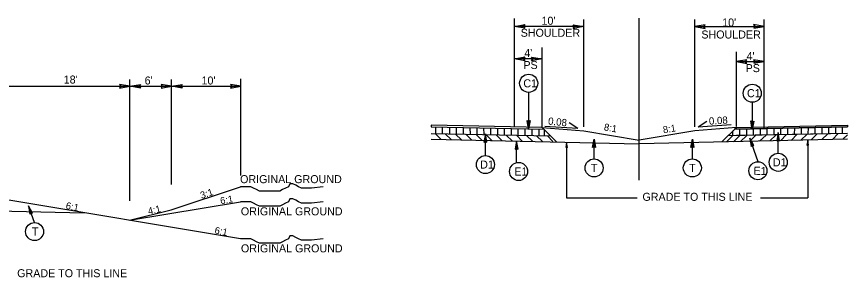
# Model space of a CAD drawing. Extents: x 2176024 to 2177225, y 75947 to 76635.
# Drawn here: x 2177104.9 to 2177224.6, y 76542.2 to 76579.7 of the extents above; entities that cross this region are included whole.
import ezdxf

# ---------------------------------------------------------------- set-up
doc = ezdxf.new("R2010")
doc.units = 0
for name, color, linetype in [('Old_Level_1', 7, 'Continuous'), ('Old_Level_11', 7, 'Continuous'), ('Prop Dimension', 7, 'Continuous'), ('Typical Pavement Slope CELL', 7, 'Continuous'), ('Typical Pavement Slope Information CELL', 7, 'Continuous'), ('Typical Shoulder Slope CELL', 7, 'Continuous'), ('Typical Slope Point Local CELL', 7, 'Continuous'), ('Typical Terminator CELL', 7, 'Continuous'), ('Typical Text General CELL', 7, 'Continuous')]:
    doc.layers.add(name, color=color, linetype=linetype)

msp = doc.modelspace()

# ---------------------------------------------------------------- linework, layer by layer
at = {"layer": 'Old_Level_1'}
for p, q in [((2177165.3, 76562.91), (2177165.29, 76563.88)), ((2177166.29, 76562.88), (2177166.29, 76563.86)), ((2177167.33, 76562.86), (2177167.32, 76563.83)), ((2177168.31, 76562.84), (2177168.3, 76563.8)), ((2177169.29, 76562.82), (2177169.28, 76563.79)), ((2177170.29, 76562.8), (2177170.28, 76563.77)), ((2177171.28, 76562.79), (2177171.27, 76563.75)), ((2177172.26, 76562.77), (2177172.25, 76563.73)), ((2177173.25, 76562.75), (2177173.24, 76563.71)), ((2177216.03, 76562.77), (2177216.04, 76563.71)), ((2177217.02, 76562.8), (2177217.03, 76563.74)), ((2177218.01, 76562.82), (2177218.02, 76563.76)), ((2177218.99, 76562.84), (2177219, 76563.78)), ((2177219.97, 76562.86), (2177219.98, 76563.81)), ((2177220.97, 76562.88), (2177220.98, 76563.84)), ((2177221.96, 76562.9), (2177221.97, 76563.84)), ((2177222.95, 76562.91), (2177222.96, 76563.87)), ((2177223.94, 76562.93), (2177223.94, 76563.88)), ((2177166.07, 76562.07), (2177165.21, 76562.91)), ((2177167.51, 76562.05), (2177166.67, 76562.88)), ((2177168.99, 76562.02), (2177168.14, 76562.85)), ((2177170.48, 76561.98), (2177169.64, 76562.81)), ((2177171.95, 76561.96), (2177171.1, 76562.79)), ((2177173.38, 76561.94), (2177172.53, 76562.77)), ((2177174.88, 76561.87), (2177174, 76562.74)), ((2177174.24, 76562.74), (2177174.23, 76563.69)), ((2177175.22, 76562.7), (2177175.22, 76563.67)), ((2177176.35, 76561.83), (2177175.46, 76562.7)), ((2177176.2, 76562.69), (2177176.2, 76563.65)), ((2177177.76, 76561.84), (2177176.92, 76562.67)), ((2177177.19, 76562.66), (2177177.19, 76563.63)), ((2177178.2, 76562.65), (2177178.19, 76563.61)), ((2177179.22, 76561.81), (2177178.39, 76562.64)), ((2177179.21, 76562.63), (2177179.2, 76563.59)), ((2177180.68, 76561.78), (2177179.83, 76562.61)), ((2177180.2, 76562.6), (2177180.19, 76563.57)), ((2177180.98, 76562.6), (2177180.98, 76563.45)), ((2177182.19, 76561.78), (2177181.39, 76562.58)), ((2177207.19, 76561.72), (2177208.09, 76562.61)), ((2177208.12, 76562.61), (2177208.13, 76563.31)), ((2177208.21, 76561.74), (2177209.11, 76562.63)), ((2177209.13, 76562.63), (2177209.13, 76563.56)), ((2177209.24, 76561.8), (2177210.12, 76562.65)), ((2177210.11, 76562.65), (2177210.12, 76563.6)), ((2177210.53, 76561.79), (2177211.44, 76562.68)), ((2177211.1, 76562.67), (2177211.11, 76563.62)), ((2177211.98, 76561.81), (2177212.9, 76562.71)), ((2177212.08, 76562.69), (2177212.09, 76563.63)), ((2177213.06, 76562.71), (2177213.07, 76563.64)), ((2177213.45, 76561.85), (2177214.36, 76562.74)), ((2177214.05, 76562.73), (2177214.06, 76563.67)), ((2177214.97, 76561.88), (2177215.87, 76562.77)), ((2177215.04, 76562.75), (2177215.05, 76563.69)), ((2177216.51, 76561.93), (2177217.39, 76562.81)), ((2177217.93, 76561.97), (2177218.81, 76562.83)), ((2177219.4, 76562.01), (2177220.27, 76562.86)), ((2177220.94, 76562.04), (2177221.81, 76562.89)), ((2177222.46, 76562.08), (2177223.32, 76562.92)), ((2177223.97, 76562.11), (2177224.62, 76562.75))]:
    msp.add_line(p, q, dxfattribs=at)
at = {"layer": 'Old_Level_11'}
for p, q in [((2177178.68, 76568.85), (2177178.68, 76563.59)), ((2177210.92, 76567.43), (2177210.92, 76563.52)), ((2177172.46, 76559.76), (2177172.46, 76562.89)), ((2177214.66, 76560.08), (2177214.66, 76563.07)), ((2177176.95, 76558.73), (2177176.95, 76561.89)), ((2177188.12, 76559.27), (2177188.12, 76562.11)), ((2177202.28, 76559.27), (2177202.28, 76562.11)), ((2177211.76, 76558.86), (2177210.57, 76562.26)), ((2177107.47, 76550.12), (2177106.58, 76552.52))]:
    msp.add_line(p, q, dxfattribs=at)
for points in [[(2177178.89, 76564.79), (2177178.68, 76563.59), (2177178.47, 76564.8), (2177178.68, 76564.64)], [(2177211.12, 76564.72), (2177210.92, 76563.52), (2177210.7, 76564.73), (2177210.92, 76564.58)], [(2177172.66, 76561.69), (2177172.46, 76562.89), (2177172.24, 76561.69), (2177172.46, 76561.84)], [(2177214.86, 76561.87), (2177214.66, 76563.07), (2177214.44, 76561.87), (2177214.66, 76562.02)], [(2177177.16, 76560.69), (2177176.95, 76561.89), (2177176.74, 76560.69), (2177176.95, 76560.84)], [(2177187.91, 76560.91), (2177188.12, 76562.11), (2177188.33, 76560.9), (2177188.12, 76561.06)], [(2177202.07, 76560.91), (2177202.28, 76562.11), (2177202.49, 76560.9), (2177202.28, 76561.06)], [(2177211.16, 76561.2), (2177210.57, 76562.26), (2177210.77, 76561.05), (2177210.92, 76561.27)], [(2177107.19, 76551.47), (2177106.58, 76552.52), (2177106.8, 76551.31), (2177106.95, 76551.53)]]:
    msp.add_lwpolyline(points, close=True, dxfattribs=at)
for centre in [(2177178.69, 76570.15), (2177210.92, 76568.73), (2177172.46, 76558.46), (2177188.12, 76557.97), (2177202.28, 76557.97), (2177214.66, 76558.78), (2177177.24, 76557.46), (2177211.73, 76557.56), (2177107.47, 76548.82)]:
    msp.add_circle(centre, 1.3, dxfattribs=at)
at = {"layer": 'Prop Dimension'}
for p, q in [((2177176.63, 76563.95), (2177176.63, 76579.49)), ((2177186.63, 76563.89), (2177186.63, 76579.35)), ((2177194.63, 76556.19), (2177194.63, 76579.51)), ((2177202.63, 76563.89), (2177202.63, 76579.35)), ((2177212.63, 76563.73), (2177212.63, 76579.35)), ((2177186.63, 76578.33), (2177176.63, 76578.33)), ((2177202.63, 76578.33), (2177212.63, 76578.33)), ((2177180.63, 76563.75), (2177180.63, 76575.31)), ((2177208.63, 76563.95), (2177208.63, 76574.7)), ((2177180.63, 76573.67), (2177176.63, 76573.67)), ((2177208.63, 76573.29), (2177212.63, 76573.29)), ((2177103.22, 76569.73), (2177121.22, 76569.73)), ((2177121.22, 76553.23), (2177121.22, 76570.68)), ((2177121.22, 76569.73), (2177127.22, 76569.73)), ((2177127.22, 76555.6), (2177127.22, 76570.68)), ((2177127.22, 76569.73), (2177137.22, 76569.73)), ((2177137.22, 76556.9), (2177137.22, 76570.8)), ((2177184.16, 76561.67), (2177184.16, 76553.68)), ((2177218.91, 76561.99), (2177218.91, 76553.68)), ((2177184.16, 76553.68), (2177194.34, 76553.68)), ((2177212.08, 76553.68), (2177218.91, 76553.68))]:
    msp.add_line(p, q, dxfattribs=at)
at = {"layer": 'Typical Pavement Slope CELL'}
for p, q in [((2177164.62, 76563.88), (2177180.88, 76563.54)), ((2177180.63, 76563.8), (2177182.69, 76561.74)), ((2177208.63, 76563.8), (2177206.52, 76561.71)), ((2177208.37, 76563.54), (2177224.63, 76563.88)), ((2177164.62, 76562.93), (2177181.87, 76562.57)), ((2177224.63, 76562.95), (2177207.41, 76562.59)), ((2177164.63, 76562.12), (2177194.63, 76561.43)), ((2177224.63, 76562.12), (2177194.63, 76561.43)), ((2177137.17, 76547.77), (2177103.17, 76553.43)), ((2177121.17, 76550.43), (2177137.17, 76553.1)), ((2177093.22, 76551.97), (2177114.63, 76551.52))]:
    msp.add_line(p, q, dxfattribs=at)
at = {"layer": 'Typical Pavement Slope Information CELL'}
for p, q in [((2177185.77, 76563.63), (2177181.03, 76563.94)), ((2177185.77, 76563.63), (2177184.55, 76564.45)), ((2177203.12, 76563.9), (2177204.35, 76564.72)), ((2177203.12, 76563.9), (2177207.87, 76564.21))]:
    msp.add_line(p, q, dxfattribs=at)
at = {"layer": 'Typical Shoulder Slope CELL'}
for p, q in [((2177180.63, 76563.8), (2177186.63, 76563.32)), ((2177208.63, 76563.8), (2177202.63, 76563.32)), ((2177186.63, 76563.32), (2177194.63, 76561.99)), ((2177202.63, 76563.32), (2177194.63, 76561.99)), ((2177224.63, 76562.95), (2177208.63, 76562.62)), ((2177127.17, 76551.93), (2177137.17, 76555.27)), ((2177121.17, 76550.43), (2177127.17, 76551.93))]:
    msp.add_line(p, q, dxfattribs=at)
at = {"layer": 'Typical Slope Point Local CELL'}
for points in [[(2177180.63, 76563.8), (2177164.63, 76564.13), (2177164.62, 76563.88), (2177180.88, 76563.54)], [(2177208.63, 76563.8), (2177224.63, 76564.13), (2177224.63, 76563.88), (2177208.37, 76563.54)]]:
    msp.add_lwpolyline(points, close=True, dxfattribs=at)
for points in [[(2177149.08, 76555.27), (2177147.41, 76555.06), (2177146.99, 76555.06), (2177146.36, 76555.06), (2177145.94, 76555.06), (2177145.53, 76555.27), (2177145.11, 76555.48), (2177144.69, 76555.69), (2177144.27, 76555.69), (2177144.06, 76555.27), (2177143.64, 76555.06), (2177143.23, 76554.85), (2177142.81, 76554.64), (2177142.39, 76554.64), (2177141.97, 76554.64), (2177141.56, 76554.64), (2177141.14, 76554.64), (2177140.72, 76554.64), (2177140.3, 76554.64), (2177139.89, 76554.64), (2177139.47, 76554.85), (2177139.05, 76555.06), (2177138.63, 76555.27), (2177138.01, 76555.27), (2177137.59, 76555.27), (2177137.17, 76555.27)], [(2177149.08, 76553.1), (2177147.41, 76552.89), (2177146.99, 76552.89), (2177146.36, 76552.89), (2177145.94, 76552.89), (2177145.52, 76553.1), (2177145.11, 76553.31), (2177144.69, 76553.52), (2177144.27, 76553.52), (2177144.06, 76553.1), (2177143.64, 76552.89), (2177143.23, 76552.68), (2177142.81, 76552.47), (2177142.39, 76552.47), (2177141.97, 76552.47), (2177141.56, 76552.47), (2177141.14, 76552.47), (2177140.72, 76552.47), (2177140.3, 76552.47), (2177139.89, 76552.47), (2177139.47, 76552.68), (2177139.05, 76552.89), (2177138.63, 76553.1), (2177138.01, 76553.1), (2177137.59, 76553.1), (2177137.17, 76553.1)], [(2177149.08, 76547.77), (2177147.41, 76547.56), (2177146.99, 76547.56), (2177146.36, 76547.56), (2177145.94, 76547.56), (2177145.53, 76547.77), (2177145.11, 76547.98), (2177144.69, 76548.19), (2177144.27, 76548.19), (2177144.06, 76547.77), (2177143.64, 76547.56), (2177143.23, 76547.35), (2177142.81, 76547.14), (2177142.39, 76547.14), (2177141.97, 76547.14), (2177141.56, 76547.14), (2177141.14, 76547.14), (2177140.72, 76547.14), (2177140.3, 76547.14), (2177139.89, 76547.14), (2177139.47, 76547.35), (2177139.05, 76547.56), (2177138.63, 76547.77), (2177138.01, 76547.77), (2177137.59, 76547.77), (2177137.17, 76547.77)]]:
    msp.add_lwpolyline(points, dxfattribs=at)
at = {"layer": 'Typical Terminator CELL'}
for points in [[(2177178.13, 76578.07), (2177176.63, 76578.33), (2177178.14, 76578.6), (2177177.95, 76578.33)], [(2177185.12, 76578.59), (2177186.63, 76578.33), (2177185.11, 76578.06), (2177185.3, 76578.33)], [(2177204.13, 76578.59), (2177202.63, 76578.33), (2177204.14, 76578.06), (2177203.95, 76578.33)], [(2177211.12, 76578.07), (2177212.63, 76578.33), (2177211.11, 76578.6), (2177211.3, 76578.33)], [(2177178.13, 76573.41), (2177176.63, 76573.67), (2177178.14, 76573.94), (2177177.95, 76573.67)], [(2177179.12, 76573.93), (2177180.63, 76573.67), (2177179.11, 76573.4), (2177179.3, 76573.67)], [(2177210.13, 76573.55), (2177208.63, 76573.29), (2177210.14, 76573.02), (2177209.95, 76573.29)], [(2177211.12, 76573.03), (2177212.63, 76573.29), (2177211.11, 76573.55), (2177211.3, 76573.29)], [(2177119.71, 76569.47), (2177121.22, 76569.73), (2177119.7, 76570), (2177119.89, 76569.73)], [(2177122.73, 76569.47), (2177121.22, 76569.73), (2177122.74, 76570), (2177122.54, 76569.73)], [(2177125.71, 76569.47), (2177127.22, 76569.73), (2177125.7, 76570), (2177125.89, 76569.73)], [(2177128.73, 76569.47), (2177127.22, 76569.73), (2177128.74, 76570), (2177128.54, 76569.73)], [(2177135.71, 76569.47), (2177137.22, 76569.73), (2177135.7, 76570), (2177135.89, 76569.73)], [(2177184.29, 76560.92), (2177184.16, 76561.67), (2177184.03, 76560.91), (2177184.16, 76561.01)], [(2177219.04, 76561.23), (2177218.91, 76561.99), (2177218.78, 76561.23), (2177218.91, 76561.33)]]:
    msp.add_lwpolyline(points, close=True, dxfattribs=at)

# ---------------------------------------------------------------- texts
at = {"layer": 'Old_Level_11'}
for s, rotation, p in [('C1', 0.0003, (2177177.92, 76569.57)), ('C1', 0.0003, (2177210.15, 76568.15)), ('D1', 0.0003, (2177171.69, 76557.88)), ('D1', 0.0003, (2177213.88, 76558.2)), ('E1', 0.0003, (2177176.62, 76556.88)), ('T', 359.9997, (2177187.66, 76557.39)), ('T', 359.9997, (2177201.82, 76557.39)), ('E1', 358.8249, (2177211.09, 76556.99)), ('T', 0.0003, (2177107.09, 76548.24))]:
    msp.add_text(s, height=1.16, rotation=rotation, dxfattribs=at).set_placement(p)
at = {"layer": 'Typical Pavement Slope Information CELL'}
for rotation, p in [(354.2696, (2177181.45, 76564.22)), (3.5795, (2177204.7, 76564.19))]:
    msp.add_text('0.08', height=1.043, rotation=rotation, dxfattribs=at).set_placement(p)
at = {"layer": 'Typical Slope Point Local CELL'}
for s, rotation, p in [('8:1', 350.1683, (2177189.48, 76563.39)), ('8:1', 8.963, (2177198.12, 76562.95)), ('3:1', 18.4661, (2177131.55, 76553.5)), ('6:1', 348.5822, (2177111.91, 76552.09)), ('6:1', 9.6266, (2177134.32, 76552.73)), ('4:1', 12.8335, (2177123.93, 76551.23)), ('6:1', 349.0289, (2177133.36, 76548.54))]:
    msp.add_text(s, height=1.006, rotation=rotation, dxfattribs=at).set_placement(p)
at = {"layer": 'Typical Text General CELL'}
for s, height, p in [("10' ", 1.153, (2177180.54, 76578.58)), ("10'", 1.153, (2177206.58, 76578.33)), ('SHOULDER', 1.153, (2177177.54, 76576.85)), ('SHOULDER', 1.153, (2177203.58, 76576.6)), ("4'", 1.153, (2177178.06, 76573.94)), ("4'", 1.153, (2177210.09, 76573.49)), ('PS', 1.153, (2177177.93, 76572.21)), ('PS', 1.153, (2177209.96, 76571.76)), ("18' ", 1.153, (2177111.68, 76570.12)), ("6'", 1.153, (2177123.34, 76569.98)), ("10'", 1.153, (2177131.54, 76569.98)), ('ORIGINAL GROUND', 1.1533, (2177137.1, 76555.78)), ('GRADE TO THIS LINE', 1.1533, (2177195.09, 76553.24)), ('ORIGINAL GROUND', 1.1533, (2177137.21, 76551.15)), ('ORIGINAL GROUND', 1.1533, (2177137.22, 76545.82)), ('GRADE TO THIS LINE', 1.1533, (2177104.97, 76542.24))]:
    msp.add_text(s, height=height, dxfattribs=at).set_placement(p)

doc.saveas('drawing.dxf')
